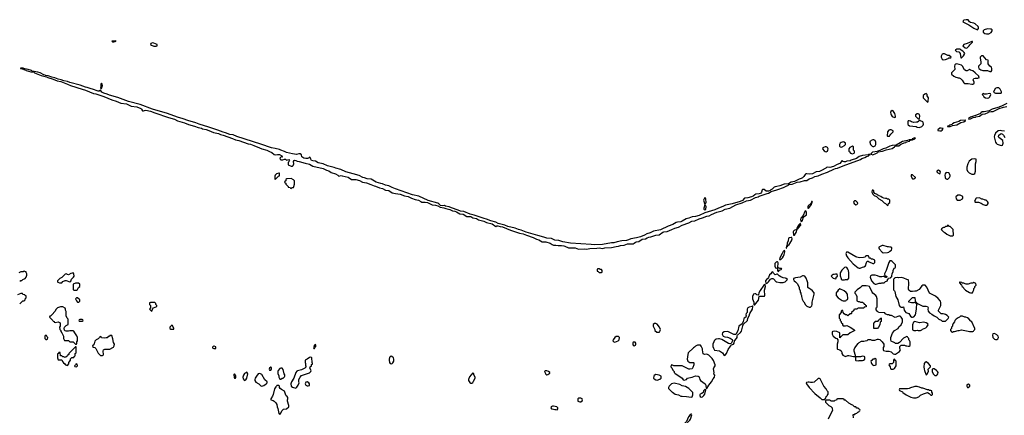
# Model space of a CAD drawing. Header units: inches. Extents: x 2769379 to 2883802, y 684208 to 828654.
# Tile 295 of 298: x 2856670 to 2874004, y 791858 to 798828. Entities that reach past the tile are written whole.
import ezdxf

# ---------------------------------------------------------------- set-up
doc = ezdxf.new("R2010")
doc.units = ezdxf.units.IN
doc.header["$MEASUREMENT"] = 0
for name, color, linetype in [('C8759', 7, 'Continuous'), ('C8769', 7, 'Continuous'), ('C8779', 7, 'Continuous')]:
    doc.layers.add(name, color=color, linetype=linetype)

msp = doc.modelspace()

# ---------------------------------------------------------------- linework, layer by layer
at = {"layer": 'C8759', "color": 2, "elevation": 2}
for points in [[(2858350, 798454), (2858294, 798450), (2858310, 798434), (2858330, 798442), (2858350, 798442), (2858366, 798450)], [(2859010, 798419), (2858978, 798410), (2858971, 798390), (2858990, 798379), (2859030, 798363), (2859070, 798361), (2859088, 798370), (2859088, 798390), (2859030, 798417)], [(2858110, 797708), (2858098, 797690), (2858098, 797642), (2858094, 797634), (2858098, 797618), (2858110, 797614), (2858128, 797670), (2858122, 797690)], [(2857610, 794366), (2857570, 794355), (2857530, 794335), (2857510, 794338), (2857490, 794348), (2857470, 794346), (2857410, 794286), (2857374, 794270), (2857334, 794230), (2857334, 794210), (2857344, 794204), (2857370, 794194), (2857410, 794194), (2857427, 794213), (2857470, 794232), (2857491, 794231), (2857550, 794212), (2857570, 794222), (2857585, 794255), (2857618, 794290), (2857628, 794310), (2857626, 794350)], [(2857650, 794188), (2857613, 794167), (2857614, 794070), (2857630, 794062), (2857670, 794062), (2857690, 794074), (2857708, 794112), (2857726, 794130), (2857726, 794170), (2857707, 794187)], [(2857690, 793926), (2857670, 793926), (2857654, 793910), (2857670, 793874), (2857690, 793854), (2857710, 793854), (2857726, 793870), (2857726, 793890)], [(2857430, 793768), (2857390, 793768), (2857334, 793750), (2857310, 793726), (2857290, 793686), (2857244, 793636), (2857210, 793606), (2857198, 793602), (2857194, 793590), (2857254, 793530), (2857258, 793518), (2857274, 793510), (2857278, 793498), (2857294, 793494), (2857350, 793506), (2857382, 793490), (2857385, 793455), (2857382, 793430), (2857372, 793410), (2857374, 793370), (2857392, 793352), (2857393, 793333), (2857412, 793312), (2857442, 793250), (2857442, 793210), (2857458, 793178), (2857470, 793174), (2857530, 793174), (2857550, 793154), (2857612, 793152), (2857650, 793114), (2857670, 793114), (2857678, 793130), (2857678, 793150), (2857688, 793170), (2857689, 793230), (2857678, 793258), (2857655, 793295), (2857638, 793310), (2857622, 793342), (2857610, 793346), (2857550, 793346), (2857530, 793338), (2857490, 793338), (2857470, 793346), (2857460, 793360), (2857455, 793390), (2857458, 793410), (2857490, 793442), (2857522, 793458), (2857526, 793470), (2857526, 793550), (2857506, 793570), (2857488, 793608), (2857487, 793687), (2857478, 793710), (2857478, 793730), (2857470, 793746)], [(2859050, 793846), (2858970, 793846), (2858958, 793842), (2858954, 793810), (2858972, 793792), (2858974, 793750), (2858954, 793730), (2858990, 793694), (2859002, 793698), (2859006, 793730), (2859026, 793750), (2859082, 793778), (2859086, 793790), (2859068, 793808), (2859067, 793827)], [(2857770, 793546), (2857730, 793546), (2857718, 793542), (2857714, 793530), (2857718, 793518), (2857730, 793514), (2857770, 793514), (2857786, 793530), (2857782, 793542)], [(2859350, 793446), (2859314, 793410), (2859314, 793390), (2859330, 793374), (2859370, 793374), (2859382, 793378), (2859386, 793390), (2859362, 793442)], [(2857130, 793266), (2857118, 793262), (2857114, 793250), (2857114, 793210), (2857130, 793194), (2857150, 793194), (2857162, 793198), (2857166, 793230), (2857147, 793247), (2857142, 793262)], [(2858290, 793266), (2858258, 793262), (2858250, 793246), (2858230, 793246), (2858210, 793226), (2858190, 793226), (2858170, 793218), (2858110, 793226), (2858102, 793242), (2858090, 793246), (2858078, 793242), (2858073, 793227), (2858050, 793206), (2858014, 793190), (2857990, 793166), (2857980, 793120), (2857964, 793096), (2857954, 793090), (2857958, 793058), (2857990, 793054), (2858013, 793033), (2858050, 792954), (2858093, 792913), (2858130, 792914), (2858142, 792918), (2858146, 792930), (2858138, 792990), (2858147, 793013), (2858170, 793022), (2858255, 793025), (2858309, 793051), (2858320, 793060), (2858336, 793084), (2858338, 793110), (2858323, 793143), (2858310, 793206)], [(2857650, 793066), (2857534, 792950), (2857533, 792927), (2857518, 792922), (2857513, 792907), (2857480, 792880), (2857470, 792878), (2857450, 792886), (2857430, 792886), (2857410, 792906), (2857387, 792907), (2857382, 792962), (2857370, 792966), (2857358, 792962), (2857353, 792947), (2857338, 792942), (2857334, 792930), (2857334, 792870), (2857350, 792834), (2857413, 792833), (2857424, 792804), (2857440, 792780), (2857464, 792764), (2857474, 792750), (2857510, 792734), (2857536, 792764), (2857538, 792790), (2857550, 792814), (2857566, 792830), (2857567, 792853), (2857590, 792874), (2857622, 792878), (2857627, 792893), (2857642, 792898), (2857646, 792910), (2857646, 792950), (2857662, 792958), (2857666, 792970), (2857666, 793050), (2857662, 793062)], [(2857670, 792766), (2857658, 792762), (2857653, 792747), (2857634, 792730), (2857638, 792718), (2857670, 792714), (2857686, 792730), (2857682, 792762)]]:
    msp.add_lwpolyline(points, close=True, dxfattribs=at)
for points in [[(2860000, 796932), (2859830, 796988), (2859772, 797012), (2859630, 797050), (2859550, 797081), (2859450, 797110), (2859270, 797175), (2859010, 797250), (2858792, 797332), (2858588, 797388), (2858395, 797455), (2858250, 797500), (2858210, 797517), (2858150, 797531), (2858116, 797550), (2858090, 797588), (2858072, 797570), (2858050, 797567), (2857950, 797604), (2857928, 797608), (2857855, 797635), (2857830, 797638), (2857736, 797676), (2857550, 797722), (2857510, 797738), (2857450, 797749), (2857398, 797770), (2857350, 797781), (2857290, 797804), (2857235, 797815), (2857170, 797838), (2857123, 797843), (2857118, 797850), (2857096, 797856), (2857033, 797890), (2856990, 797904), (2856890, 797922), (2856878, 797930), (2856818, 797950), (2856761, 797961), (2856730, 797975), (2856684, 797976), (2856682, 797970), (2856738, 797958), (2856742, 797950), (2856777, 797937), (2856785, 797930), (2856867, 797907), (2856922, 797902), (2856931, 797890), (2857050, 797842), (2857142, 797822), (2857165, 797810), (2857259, 797779), (2857329, 797749), (2857396, 797736), (2857512, 797692), (2857566, 797666), (2857770, 797601), (2857830, 797587), (2857970, 797528), (2858010, 797522), (2858150, 797476), (2858293, 797413), (2858370, 797395), (2858450, 797359), (2858550, 797344), (2858630, 797305), (2858734, 797294), (2858802, 797262), (2858815, 797250), (2858830, 797222), (2858850, 797221), (2858868, 797230), (2858890, 797234), (2858970, 797219), (2859047, 797187), (2859290, 797104), (2859393, 797073), (2859450, 797046), (2859573, 797013), (2859641, 796981), (2859750, 796950), (2859810, 796929), (2859870, 796915), (2859890, 796905), (2859952, 796892), (2860000, 796873)], [(2856670, 794222), (2856688, 794232), (2856707, 794233), (2856726, 794250), (2856766, 794270), (2856786, 794290), (2856788, 794310), (2856798, 794330), (2856798, 794350), (2856786, 794374), (2856786, 794386), (2856774, 794386), (2856750, 794398), (2856730, 794388), (2856693, 794387), (2856652, 794368)], [(2856670, 793822), (2856727, 793873), (2856750, 793874), (2856766, 793890), (2856767, 793913), (2856786, 793930), (2856782, 793962), (2856767, 793967), (2856762, 793982), (2856727, 793987), (2856722, 794002), (2856710, 794006), (2856690, 794006), (2856630, 793978)]]:
    msp.add_lwpolyline(points, dxfattribs=at)
at = {"layer": 'C8769', "color": 2, "elevation": 2}
for points in [[(2870000, 795890), (2869970, 795884), (2869950, 795875), (2869917, 795843), (2869892, 795830), (2869881, 795819), (2869851, 795809), (2869810, 795809), (2869774, 795834), (2869750, 795835), (2869743, 795830), (2869731, 795789), (2869713, 795767), (2869690, 795758), (2869627, 795753), (2869610, 795745), (2869580, 795720), (2869555, 795705), (2869490, 795689), (2869430, 795681), (2869395, 795645), (2869355, 795625), (2869214, 795586), (2869097, 795563), (2869050, 795535), (2868970, 795510), (2868910, 795477), (2868730, 795423), (2868630, 795378), (2868570, 795361), (2868510, 795355), (2868450, 795330), (2868401, 795319), (2868330, 795276), (2868310, 795268), (2868250, 795260), (2868230, 795252), (2868170, 795218), (2868087, 795193), (2867953, 795127), (2867830, 795102), (2867770, 795070), (2867710, 795057), (2867670, 795030), (2867597, 795003), (2867530, 794986), (2867430, 794970), (2867390, 794948), (2867350, 794938), (2867270, 794930), (2867187, 794913), (2867130, 794896), (2867090, 794894), (2866930, 794870), (2866790, 794860), (2866730, 794870), (2866368, 794892), (2866230, 794917), (2866160, 794940), (2866090, 794944), (2866030, 794973), (2865950, 794978), (2865897, 794997), (2865790, 795024), (2865584, 795084), (2865499, 795119), (2865450, 795130), (2865390, 795153), (2865266, 795186), (2865210, 795207), (2865096, 795236), (2865050, 795258), (2864964, 795284), (2864890, 795316), (2864846, 795326), (2864670, 795387), (2864602, 795402), (2864490, 795446), (2864430, 795456), (2864390, 795475), (2864270, 795512), (2864228, 795530), (2864164, 795544), (2864150, 795552), (2864110, 795551), (2864076, 795556), (2864050, 795583), (2864030, 795595), (2863864, 795644), (2863697, 795717), (2863585, 795745), (2863288, 795848), (2863230, 795870), (2863170, 795901), (2863110, 795912), (2863056, 795936), (2863030, 795941), (2862948, 795968), (2862860, 796020), (2862790, 796025), (2862743, 796043), (2862710, 796050), (2862645, 796085), (2862538, 796110), (2862411, 796149), (2862326, 796186), (2862235, 796210), (2862206, 796226), (2862090, 796255), (2862010, 796290), (2861927, 796307), (2861875, 796335), (2861830, 796341), (2861809, 796350), (2861794, 796370), (2861782, 796402), (2861770, 796406), (2861754, 796390), (2861738, 796382), (2861710, 796382), (2861675, 796390), (2861639, 796410), (2861630, 796446), (2861610, 796466), (2861586, 796466), (2861545, 796455), (2861470, 796463), (2861367, 796487), (2861330, 796507), (2861270, 796527), (2861243, 796543), (2861170, 796561), (2861104, 796570), (2860915, 796635), (2860490, 796770), (2860430, 796798), (2860368, 796808), (2860294, 796834), (2860250, 796844), (2860159, 796879), (2860000, 796932)], [(2860000, 796873), (2860083, 796843), (2860170, 796820), (2860204, 796804), (2860250, 796794), (2860417, 796737), (2860470, 796712), (2860530, 796700), (2860690, 796642), (2860733, 796633), (2860793, 796613), (2860892, 796572), (2860930, 796552), (2861021, 796530), (2861066, 796506), (2861110, 796490), (2861150, 796450), (2861170, 796448), (2861210, 796455), (2861245, 796450), (2861286, 796430), (2861291, 796411), (2861294, 796410), (2861270, 796404), (2861251, 796390), (2861256, 796370), (2861270, 796359), (2861303, 796357), (2861330, 796372), (2861350, 796371), (2861370, 796352), (2861410, 796362), (2861418, 796350), (2861417, 796343), (2861410, 796326), (2861394, 796310), (2861394, 796270), (2861450, 796245), (2861470, 796245), (2861483, 796257), (2861494, 796286), (2861493, 796330), (2861501, 796350), (2861510, 796355), (2861530, 796350), (2861555, 796335), (2861592, 796332), (2861698, 796298), (2861770, 796280), (2861830, 796247), (2862010, 796205), (2862070, 796174), (2862110, 796164), (2862154, 796134), (2862231, 796110), (2862270, 796090), (2862290, 796074), (2862330, 796082), (2862350, 796079), (2862450, 796054), (2862510, 796015), (2862590, 796010), (2862650, 795993), (2862705, 795965), (2862773, 795953), (2862850, 795927), (2862910, 795898), (2862934, 795894), (2863006, 795866), (2863056, 795856), (2863110, 795826), (2863170, 795820), (2863230, 795779), (2863285, 795765), (2863370, 795754), (2863445, 795725), (2863510, 795713), (2863566, 795686), (2863630, 795662), (2863690, 795650), (2863730, 795623), (2863750, 795615), (2863810, 795615), (2863850, 795608), (2863929, 795569), (2863990, 795562), (2864030, 795548), (2864070, 795525), (2864135, 795515), (2864170, 795502), (2864245, 795485), (2864290, 795462), (2864333, 795453), (2864361, 795441), (2864418, 795410), (2864479, 795399), (2864543, 795363), (2864610, 795359), (2864650, 795335), (2864710, 795324), (2864750, 795304), (2864841, 795281), (2864890, 795257), (2864990, 795230), (2865050, 795184), (2865070, 795195), (2865090, 795199), (2865126, 795186), (2865170, 795178), (2865310, 795121), (2865470, 795069), (2865534, 795054), (2865590, 795029), (2865712, 794992), (2865770, 794964), (2865810, 794950), (2865870, 794915), (2865933, 794913), (2866010, 794888), (2866045, 794865), (2866070, 794856), (2866110, 794856), (2866150, 794847), (2866210, 794850), (2866250, 794843), (2866270, 794838), (2866330, 794807), (2866450, 794806), (2866506, 794786), (2866610, 794790), (2866650, 794785), (2866710, 794799), (2866830, 794801), (2866870, 794807), (2866930, 794797), (2866970, 794807), (2867090, 794814), (2867170, 794835), (2867210, 794837), (2867250, 794850), (2867310, 794854), (2867370, 794878), (2867470, 794877), (2867490, 794888), (2867511, 794909), (2867530, 794915), (2867570, 794919), (2867630, 794959), (2867690, 794966), (2867717, 794983), (2867746, 794994), (2867779, 795001), (2867870, 795030), (2867930, 795040), (2867990, 795085), (2868010, 795092), (2868070, 795095), (2868110, 795116), (2868151, 795129), (2868202, 795158), (2868270, 795172), (2868330, 795206), (2868450, 795248), (2868504, 795276), (2868555, 795285), (2868630, 795321), (2868690, 795335), (2868770, 795365), (2868810, 795374), (2868850, 795398), (2868944, 795436), (2869037, 795463), (2869090, 795487), (2869171, 795509), (2869276, 795564), (2869390, 795603), (2869466, 795634), (2869535, 795650), (2869624, 795696), (2869670, 795708), (2869690, 795719), (2869830, 795768), (2869850, 795771), (2869897, 795803), (2870000, 795832)], [(2870000, 794560), (2869990, 794557), (2869974, 794546), (2869967, 794530), (2869967, 794487), (2869974, 794454), (2870000, 794453)], [(2870000, 794343), (2869970, 794334), (2869940, 794360), (2869930, 794386), (2869910, 794378), (2869891, 794349), (2869868, 794332), (2869854, 794286), (2869836, 794264), (2869815, 794250), (2869801, 794230), (2869803, 794183), (2869810, 794178), (2869830, 794187), (2869853, 794207), (2869886, 794254), (2869910, 794271), (2869930, 794271), (2869943, 794263), (2869990, 794212), (2870000, 794210)]]:
    msp.add_lwpolyline(points, dxfattribs=at)
for points in [[(2861230, 796126), (2861194, 796110), (2861170, 796086), (2861162, 796070), (2861162, 796030), (2861170, 796014), (2861227, 796073), (2861242, 796078), (2861246, 796090), (2861242, 796122)], [(2861450, 796028), (2861373, 796027), (2861354, 796010), (2861354, 795990), (2861334, 795970), (2861338, 795958), (2861354, 795950), (2861354, 795930), (2861394, 795890), (2861398, 795878), (2861430, 795874), (2861438, 795858), (2861450, 795854), (2861468, 795872), (2861490, 795874), (2861498, 795890), (2861509, 795930), (2861507, 795987), (2861488, 796008)], [(2868730, 795695), (2868708, 795650), (2868730, 795574), (2868750, 795594), (2868753, 795610), (2868750, 795666), (2868743, 795683)], [(2868730, 795566), (2868715, 795510), (2868716, 795490), (2868730, 795476), (2868750, 795492), (2868757, 795530), (2868750, 795548)], [(2866870, 794438), (2866850, 794438), (2866834, 794430), (2866838, 794398), (2866853, 794393), (2866870, 794374), (2866910, 794374), (2866922, 794378), (2866926, 794390), (2866926, 794410), (2866910, 794426), (2866890, 794426)], [(2869790, 794162), (2869770, 794149), (2869704, 794056), (2869684, 794016), (2869677, 793983), (2869670, 793975), (2869650, 793981), (2869630, 793997), (2869610, 794001), (2869590, 793990), (2869582, 793978), (2869573, 793950), (2869573, 793910), (2869597, 793850), (2869593, 793813), (2869602, 793802), (2869610, 793805), (2869632, 793828), (2869675, 793885), (2869689, 793951), (2869702, 793958), (2869730, 793960), (2869770, 793956), (2869780, 793960), (2869789, 793970), (2869783, 794063), (2869799, 794130), (2869797, 794157)], [(2869570, 793786), (2869565, 793775), (2869510, 793765), (2869488, 793750), (2869480, 793730), (2869480, 793680), (2869477, 793670), (2869459, 793650), (2869454, 793630), (2869459, 793610), (2869456, 793590), (2869427, 793570), (2869420, 793560), (2869408, 793510), (2869387, 793470), (2869333, 793427), (2869315, 793345), (2869276, 793284), (2869250, 793279), (2869242, 793282), (2869149, 793329), (2869130, 793334), (2869074, 793330), (2869045, 793310), (2869038, 793290), (2869055, 793255), (2869083, 793243), (2869133, 793233), (2869178, 793218), (2869213, 793193), (2869221, 793170), (2869195, 793125), (2869170, 793116), (2869150, 793123), (2869032, 793192), (2868990, 793203), (2868970, 793205), (2868930, 793198), (2868912, 793188), (2868894, 793170), (2868892, 793150), (2868872, 793110), (2868871, 793070), (2868882, 793042), (2868905, 793005), (2868990, 792996), (2869041, 792961), (2869070, 792912), (2869090, 792918), (2869113, 792950), (2869144, 793016), (2869183, 793077), (2869202, 793098), (2869234, 793110), (2869249, 793130), (2869256, 793170), (2869292, 793210), (2869300, 793230), (2869302, 793258), (2869309, 793271), (2869362, 793318), (2869379, 793341), (2869403, 793437), (2869414, 793466), (2869481, 793530), (2869489, 793571), (2869515, 793610), (2869526, 793654), (2869570, 793730), (2869576, 793776)], [(2867844, 793476), (2867824, 793456), (2867822, 793430), (2867852, 793370), (2867854, 793350), (2867884, 793324), (2867930, 793325), (2867938, 793330), (2867948, 793352), (2867949, 793370), (2867935, 793410), (2867890, 793462), (2867870, 793475)], [(2867170, 793248), (2867145, 793230), (2867118, 793190), (2867112, 793170), (2867130, 793152), (2867150, 793145), (2867206, 793170), (2867226, 793190), (2867227, 793227), (2867210, 793246)], [(2860090, 793078), (2860074, 793070), (2860064, 793056), (2860062, 793050), (2860070, 793042), (2860090, 793034), (2860110, 793034), (2860122, 793038), (2860126, 793050), (2860122, 793062), (2860096, 793076)], [(2861870, 793106), (2861854, 793090), (2861854, 793066), (2861850, 793066), (2861842, 793050), (2861850, 793034), (2861862, 793038), (2861866, 793054), (2861886, 793070), (2861882, 793102)], [(2867507, 793147), (2867473, 793147), (2867462, 793130), (2867462, 793110), (2867470, 793094), (2867490, 793082), (2867510, 793094), (2867518, 793110), (2867518, 793130)], [(2868605, 793095), (2868570, 793078), (2868550, 793058), (2868530, 793048), (2868441, 792959), (2868431, 792929), (2868423, 792850), (2868431, 792811), (2868450, 792798), (2868470, 792791), (2868531, 792791), (2868540, 792780), (2868538, 792750), (2868522, 792698), (2868510, 792678), (2868470, 792669), (2868450, 792674), (2868370, 792715), (2868330, 792729), (2868188, 792728), (2868150, 792746), (2868138, 792742), (2868134, 792710), (2868153, 792693), (2868170, 792654), (2868191, 792631), (2868194, 792610), (2868212, 792592), (2868275, 792555), (2868332, 792510), (2868350, 792485), (2868370, 792478), (2868409, 792491), (2868428, 792510), (2868450, 792521), (2868510, 792531), (2868570, 792551), (2868614, 792550), (2868630, 792534), (2868645, 792490), (2868658, 792470), (2868736, 792410), (2868747, 792390), (2868754, 792334), (2868770, 792332), (2868805, 792390), (2868849, 792450), (2868877, 792503), (2868901, 792530), (2868907, 792567), (2868888, 792588), (2868895, 792610), (2868885, 792675), (2868890, 792696), (2868915, 792730), (2868914, 792750), (2868883, 792823), (2868859, 792859), (2868821, 792901), (2868800, 792920), (2868770, 792934), (2868729, 792929), (2868704, 792944), (2868689, 793009), (2868689, 793030), (2868670, 793078), (2868653, 793093)], [(2861790, 792882), (2861770, 792875), (2861730, 792846), (2861694, 792830), (2861694, 792790), (2861702, 792770), (2861702, 792730), (2861712, 792710), (2861690, 792686), (2861630, 792658), (2861560, 792640), (2861547, 792633), (2861531, 792610), (2861496, 792510), (2861458, 792450), (2861446, 792410), (2861451, 792371), (2861470, 792352), (2861530, 792338), (2861550, 792352), (2861575, 792390), (2861589, 792430), (2861584, 792450), (2861585, 792490), (2861605, 792530), (2861630, 792558), (2861770, 792605), (2861797, 792630), (2861802, 792650), (2861778, 792690), (2861786, 792710), (2861806, 792730), (2861807, 792753), (2861822, 792758), (2861826, 792770), (2861818, 792790), (2861815, 792870), (2861810, 792878)], [(2863210, 792898), (2863190, 792888), (2863182, 792878), (2863172, 792850), (2863172, 792830), (2863182, 792790), (2863194, 792770), (2863210, 792765), (2863230, 792772), (2863238, 792782), (2863255, 792810), (2863258, 792830), (2863258, 792850), (2863248, 792870), (2863240, 792880)], [(2861090, 792706), (2861070, 792686), (2861062, 792670), (2861070, 792654), (2861090, 792654), (2861106, 792670), (2861102, 792702)], [(2860450, 792586), (2860442, 792578), (2860444, 792524), (2860450, 792514), (2860470, 792514), (2860478, 792530), (2860478, 792550), (2860470, 792566)], [(2860670, 792618), (2860628, 792592), (2860610, 792568), (2860599, 792530), (2860603, 792503), (2860620, 792480), (2860630, 792472), (2860650, 792482), (2860669, 792510), (2860688, 792590)], [(2860895, 792595), (2860871, 792589), (2860839, 792550), (2860816, 792510), (2860807, 792490), (2860811, 792470), (2860830, 792445), (2860882, 792410), (2860917, 792377), (2860930, 792371), (2860970, 792385), (2861008, 792410), (2861028, 792430), (2861028, 792450), (2860985, 792485), (2860930, 792575)], [(2861270, 792689), (2861250, 792682), (2861222, 792650), (2861212, 792630), (2861213, 792593), (2861232, 792552), (2861233, 792533), (2861244, 792504), (2861250, 792494), (2861270, 792494), (2861290, 792514), (2861310, 792514), (2861330, 792534), (2861338, 792550), (2861338, 792570), (2861329, 792589), (2861310, 792666), (2861288, 792688)], [(2864650, 792606), (2864590, 792535), (2864571, 792490), (2864571, 792470), (2864595, 792435), (2864610, 792425), (2864630, 792425), (2864645, 792435), (2864662, 792458), (2864689, 792510), (2864689, 792530), (2864668, 792570), (2864667, 792587)], [(2865950, 792642), (2865921, 792639), (2865912, 792630), (2865930, 792582), (2865950, 792572), (2865970, 792578), (2866002, 792598), (2866006, 792610), (2865978, 792630)], [(2867870, 792578), (2867840, 792560), (2867832, 792548), (2867831, 792510), (2867840, 792500), (2867870, 792481), (2867890, 792478), (2867910, 792485), (2867933, 792493), (2867947, 792493), (2867966, 792510), (2867966, 792550), (2867927, 792567)], [(2861230, 792386), (2861210, 792386), (2861198, 792382), (2861194, 792370), (2861180, 792360), (2861155, 792325), (2861134, 792226), (2861123, 792197), (2861092, 792150), (2861093, 792133), (2861130, 792118), (2861150, 792105), (2861178, 792078), (2861198, 792050), (2861202, 792010), (2861217, 791977), (2861233, 791893), (2861250, 791874), (2861270, 791894), (2861285, 791935), (2861303, 791957), (2861316, 791964), (2861369, 791971), (2861408, 792010), (2861409, 792030), (2861384, 792110), (2861382, 792130), (2861389, 792150), (2861388, 792170), (2861378, 792190), (2861363, 792203), (2861349, 792230), (2861330, 792286), (2861278, 792310), (2861258, 792330), (2861246, 792350), (2861246, 792370)], [(2861730, 792449), (2861710, 792442), (2861696, 792410), (2861705, 792390), (2861730, 792379), (2861750, 792378), (2861770, 792385), (2861775, 792390), (2861775, 792410), (2861758, 792430)], [(2868190, 792422), (2868146, 792414), (2868102, 792370), (2868094, 792350), (2868094, 792330), (2868150, 792272), (2868165, 792265), (2868211, 792231), (2868270, 792216), (2868310, 792197), (2868330, 792193), (2868411, 792191), (2868490, 792178), (2868510, 792182), (2868523, 792217), (2868523, 792243), (2868518, 792258), (2868449, 792329), (2868390, 792364), (2868330, 792379), (2868290, 792399)], [(2868736, 792316), (2868730, 792315), (2868711, 792290), (2868701, 792259), (2868678, 792242), (2868651, 792230), (2868643, 792217), (2868641, 792210), (2868651, 792190), (2868670, 792179), (2868690, 792182), (2868715, 792205), (2868730, 792232), (2868747, 792307)], [(2866070, 792022), (2866050, 792022), (2866025, 792010), (2866022, 791990), (2866034, 791970), (2866070, 791966), (2866090, 791958), (2866110, 791962), (2866130, 791954), (2866146, 791970), (2866146, 791990), (2866126, 792010)], [(2866550, 792158), (2866510, 792158), (2866494, 792150), (2866494, 792110), (2866530, 792094), (2866550, 792094), (2866570, 792114), (2866578, 792130), (2866570, 792146)], [(2868498, 791878), (2868490, 791878), (2868470, 791862), (2868447, 791830), (2868407, 791750), (2868368, 791710), (2868363, 791690), (2868370, 791654), (2868390, 791651), (2868429, 791731), (2868470, 791772), (2868482, 791790), (2868506, 791866)]]:
    msp.add_lwpolyline(points, close=True, dxfattribs=at)
at = {"layer": 'C8779', "color": 2, "elevation": 2}
for points in [[(2873330, 798828), (2873290, 798818), (2873282, 798810), (2873274, 798790), (2873330, 798758), (2873380, 798740), (2873470, 798676), (2873530, 798652), (2873548, 798672), (2873549, 798690), (2873542, 798710), (2873490, 798754), (2873470, 798764), (2873410, 798778), (2873389, 798789), (2873367, 798827)], [(2873710, 798665), (2873651, 798649), (2873632, 798630), (2873634, 798610), (2873664, 798584), (2873690, 798576), (2873730, 798579), (2873770, 798605), (2873789, 798630), (2873788, 798650), (2873778, 798658), (2873763, 798663)], [(2873430, 798446), (2873352, 798408), (2873294, 798390), (2873274, 798370), (2873314, 798330), (2873330, 798325), (2873350, 798332), (2873388, 798370), (2873395, 798385), (2873406, 798390), (2873446, 798430), (2873442, 798442)], [(2873170, 798308), (2873150, 798298), (2873142, 798290), (2873162, 798270), (2873202, 798262), (2873210, 798254), (2873225, 798230), (2873238, 798158), (2873250, 798154), (2873288, 798192), (2873302, 798218), (2873308, 798230), (2873298, 798250), (2873275, 798275), (2873246, 798290), (2873230, 798306)], [(2872950, 798228), (2872930, 798228), (2872910, 798218), (2872892, 798188), (2872891, 798170), (2872902, 798142), (2872910, 798132), (2872930, 798122), (2872970, 798125), (2873016, 798144), (2873030, 798154), (2873062, 798158), (2873066, 798170), (2873036, 798196), (2873010, 798198)], [(2873610, 798194), (2873602, 798190), (2873582, 798170), (2873578, 798150), (2873593, 798087), (2873593, 798053), (2873552, 798010), (2873551, 797990), (2873558, 797970), (2873590, 797945), (2873627, 797933), (2873710, 797932), (2873750, 797914), (2873770, 797914), (2873787, 797933), (2873787, 797967), (2873778, 797990), (2873749, 798009), (2873722, 798050), (2873722, 798098), (2873726, 798110), (2873716, 798116), (2873690, 798122), (2873630, 798189)], [(2873170, 798049), (2873150, 798044), (2873131, 798030), (2873125, 798010), (2873125, 797990), (2873131, 797970), (2873132, 797948), (2873074, 797890), (2873074, 797870), (2873114, 797830), (2873153, 797813), (2873172, 797812), (2873190, 797802), (2873210, 797802), (2873234, 797790), (2873264, 797764), (2873290, 797714), (2873304, 797704), (2873370, 797702), (2873430, 797691), (2873450, 797692), (2873470, 797702), (2873475, 797710), (2873475, 797730), (2873458, 797770), (2873466, 797790), (2873490, 797798), (2873540, 797800), (2873566, 797810), (2873558, 797818), (2873555, 797830), (2873492, 797892), (2873450, 797928), (2873410, 797938), (2873390, 797948), (2873350, 797928), (2873330, 797929), (2873306, 797946), (2873269, 798009), (2873249, 798029)], [(2873870, 797628), (2873845, 797615), (2873814, 797550), (2873852, 797532), (2873950, 797534), (2873956, 797544), (2873956, 797556), (2873930, 797606), (2873907, 797627)], [(2872630, 797526), (2872604, 797516), (2872574, 797490), (2872574, 797450), (2872650, 797374), (2872662, 797378), (2872666, 797390), (2872668, 797450), (2872648, 797488), (2872647, 797507)], [(2873746, 797526), (2873690, 797518), (2873650, 797518), (2873630, 797526), (2873614, 797510), (2873632, 797492), (2873642, 797470), (2873674, 797450), (2873710, 797445), (2873730, 797452), (2873748, 797470), (2873766, 797510), (2873762, 797522)], [(2872030, 797228), (2872007, 797213), (2872001, 797190), (2872005, 797170), (2872011, 797151), (2872030, 797122), (2872070, 797102), (2872086, 797110), (2872086, 797130), (2872075, 797175), (2872055, 797210)], [(2872510, 797066), (2872497, 797043), (2872475, 797025), (2872460, 797020), (2872410, 797019), (2872370, 797029), (2872350, 797042), (2872330, 797048), (2872313, 797047), (2872304, 797036), (2872305, 796990), (2872310, 796974), (2872335, 796955), (2872450, 796945), (2872472, 796932), (2872510, 796931), (2872550, 796945), (2872575, 796970), (2872582, 796990), (2872576, 797016), (2872568, 797028), (2872528, 797048)], [(2872490, 797169), (2872470, 797169), (2872442, 797150), (2872442, 797130), (2872490, 797082), (2872498, 797082), (2872510, 797094), (2872519, 797130), (2872510, 797155)], [(2873318, 797058), (2873234, 797050), (2873205, 797035), (2873122, 797010), (2873090, 796994), (2873078, 796982), (2873042, 796970), (2873025, 796955), (2873002, 796950), (2873006, 796946), (2873050, 796944), (2873095, 796965), (2873170, 796976), (2873241, 797019), (2873291, 797029), (2873313, 797047), (2873326, 797050)], [(2871990, 796889), (2871970, 796882), (2871946, 796854), (2871944, 796784), (2871950, 796774), (2871970, 796774), (2871982, 796778), (2871986, 796790), (2872006, 796814), (2872048, 796850), (2872048, 796870), (2872038, 796878), (2872010, 796889)], [(2872890, 796919), (2872870, 796917), (2872832, 796890), (2872834, 796874), (2872870, 796868), (2872890, 796871), (2872910, 796883), (2872926, 796910)], [(2871710, 796709), (2871690, 796709), (2871661, 796699), (2871650, 796686), (2871638, 796682), (2871634, 796670), (2871651, 796630), (2871678, 796598), (2871691, 796591), (2871710, 796595), (2871730, 796607), (2871741, 796630), (2871743, 796650), (2871741, 796670), (2871730, 796698)], [(2872430, 796746), (2872410, 796742), (2872382, 796730), (2872380, 796720), (2872330, 796714), (2872299, 796701), (2872210, 796679), (2872100, 796620), (2872030, 796609), (2871990, 796597), (2871916, 796564), (2871870, 796555), (2871815, 796525), (2871772, 796510), (2871774, 796506), (2871684, 796496), (2871658, 796470), (2871658, 796458), (2871690, 796448), (2871742, 796470), (2871778, 796490), (2871782, 796498), (2871858, 796510), (2871922, 796538), (2872030, 796561), (2872073, 796590), (2872080, 796600), (2872110, 796608), (2872150, 796608), (2872185, 796635), (2872228, 796650), (2872240, 796660), (2872270, 796665), (2872282, 796670), (2872284, 796676), (2872338, 796690), (2872342, 796698), (2872355, 796705), (2872386, 796710), (2872382, 796718), (2872390, 796714), (2872430, 796727), (2872438, 796738)], [(2870850, 796589), (2870822, 796578), (2870812, 796570), (2870802, 796550), (2870830, 796518), (2870850, 796506), (2870870, 796501), (2870889, 796511), (2870899, 796530), (2870902, 796550), (2870894, 796574), (2870868, 796588)], [(2871170, 796674), (2871130, 796662), (2871112, 796650), (2871102, 796630), (2871102, 796602), (2871114, 796590), (2871130, 796582), (2871150, 796585), (2871188, 796612), (2871206, 796630), (2871206, 796650), (2871186, 796670)], [(2871338, 796598), (2871330, 796598), (2871284, 796576), (2871266, 796550), (2871270, 796514), (2871278, 796498), (2871297, 796477), (2871330, 796465), (2871362, 796478), (2871366, 796490), (2871366, 796510), (2871349, 796529), (2871347, 796587)], [(2873479, 796379), (2873430, 796373), (2873386, 796334), (2873361, 796290), (2873346, 796230), (2873342, 796190), (2873357, 796157), (2873387, 796127), (2873430, 796106), (2873470, 796105), (2873483, 796117), (2873498, 796162), (2873495, 796290), (2873508, 796330), (2873506, 796370)], [(2872845, 796175), (2872818, 796162), (2872814, 796150), (2872834, 796130), (2872870, 796114), (2872876, 796124), (2872882, 796150), (2872870, 796168)], [(2872390, 796095), (2872365, 796095), (2872365, 796070), (2872382, 796030), (2872390, 796022), (2872410, 796022), (2872430, 796034), (2872438, 796042), (2872438, 796050)], [(2872990, 796138), (2872972, 796128), (2872962, 796110), (2872958, 796090), (2872961, 796050), (2872970, 796032), (2872982, 796022), (2872990, 796018), (2873010, 796021), (2873039, 796050), (2873049, 796070), (2873049, 796090), (2873028, 796128)], [(2871690, 795826), (2871678, 795822), (2871674, 795790), (2871690, 795754), (2871714, 795730), (2871753, 795713), (2871794, 795670), (2871850, 795642), (2871890, 795602), (2871914, 795590), (2871950, 795554), (2871962, 795558), (2871966, 795590), (2871986, 795610), (2871986, 795650), (2871970, 795666), (2871950, 795666), (2871930, 795675), (2871910, 795675), (2871883, 795683), (2871855, 795695), (2871830, 795715), (2871802, 795722), (2871798, 795730), (2871778, 795738), (2871766, 795750), (2871727, 795767), (2871706, 795790), (2871706, 795810)], [(2873230, 795738), (2873184, 795736), (2873153, 795707), (2873154, 795670), (2873174, 795650), (2873190, 795646), (2873230, 795647), (2873268, 795670), (2873275, 795690), (2873274, 795714)], [(2873567, 795687), (2873510, 795686), (2873482, 795630), (2873490, 795614), (2873552, 795612), (2873595, 795595), (2873634, 795570), (2873670, 795558), (2873690, 795562), (2873710, 795574), (2873718, 795590), (2873718, 795610), (2873710, 795626), (2873687, 795647), (2873668, 795648), (2873656, 795656), (2873627, 795667), (2873608, 795668)], [(2870610, 795626), (2870602, 795598), (2870550, 795548), (2870543, 795530), (2870545, 795510), (2870550, 795505), (2870570, 795518), (2870608, 795570), (2870618, 795602), (2870626, 795610), (2870622, 795622)], [(2871364, 795636), (2871353, 795627), (2871352, 795610), (2871362, 795590), (2871390, 795566), (2871410, 795572), (2871428, 795590), (2871422, 795610), (2871390, 795635)], [(2870510, 795458), (2870490, 795448), (2870461, 795379), (2870421, 795330), (2870416, 795310), (2870430, 795272), (2870450, 795285), (2870463, 795337), (2870479, 795361), (2870519, 795390), (2870522, 795430), (2870518, 795450)], [(2870410, 795239), (2870390, 795219), (2870370, 795188), (2870354, 795150), (2870358, 795142), (2870350, 795146), (2870346, 795134), (2870304, 795116), (2870290, 795102), (2870285, 795090), (2870290, 795034), (2870310, 795032), (2870345, 795090), (2870360, 795140), (2870370, 795142), (2870380, 795160), (2870419, 795201), (2870424, 795210), (2870417, 795237)], [(2873010, 795206), (2872993, 795187), (2872970, 795186), (2872952, 795168), (2872933, 795167), (2872910, 795158), (2872902, 795150), (2872894, 795130), (2872932, 795090), (2872957, 795077), (2872992, 795050), (2873050, 795021), (2873070, 795018), (2873090, 795022), (2873107, 795033), (2873106, 795130), (2873050, 795186), (2873030, 795186), (2873022, 795202)], [(2870253, 794993), (2870214, 794986), (2870204, 794976), (2870201, 794930), (2870179, 794890), (2870174, 794846), (2870170, 794846), (2870162, 794810), (2870164, 794804), (2870170, 794802), (2870175, 794825), (2870190, 794834), (2870195, 794850), (2870215, 794865), (2870257, 794930), (2870269, 794969), (2870266, 794990)], [(2871870, 794848), (2871853, 794847), (2871798, 794822), (2871794, 794810), (2871802, 794790), (2871854, 794730), (2871870, 794722), (2871950, 794725), (2871970, 794732), (2871989, 794751), (2872018, 794770), (2872026, 794790), (2872026, 794810), (2872010, 794818), (2871990, 794818), (2871968, 794828), (2871949, 794829)], [(2870130, 794762), (2870110, 794744), (2870094, 794706), (2870051, 794630), (2870045, 794605), (2870070, 794601), (2870102, 794630), (2870119, 794661), (2870129, 794690), (2870138, 794738), (2870138, 794758)], [(2871250, 794735), (2871225, 794735), (2871216, 794710), (2871227, 794670), (2871247, 794630), (2871346, 794526), (2871430, 794456), (2871450, 794450), (2871468, 794452), (2871510, 794467), (2871530, 794471), (2871562, 794490), (2871578, 794550), (2871590, 794574), (2871610, 794574), (2871624, 794564), (2871690, 794534), (2871710, 794534), (2871726, 794550), (2871726, 794590), (2871687, 794607), (2871668, 794608), (2871650, 794626), (2871627, 794627), (2871622, 794662), (2871610, 794666), (2871570, 794666), (2871558, 794662), (2871553, 794647), (2871524, 794636), (2871455, 794635), (2871410, 794642), (2871388, 794650)], [(2871210, 794469), (2871190, 794462), (2871143, 794417), (2871112, 794370), (2871113, 794313), (2871132, 794270), (2871134, 794250), (2871150, 794242), (2871190, 794242), (2871210, 794252), (2871247, 794253), (2871267, 794273), (2871269, 794370), (2871261, 794410), (2871252, 794432), (2871230, 794462)], [(2872010, 794578), (2871990, 794578), (2871971, 794550), (2871925, 794410), (2871894, 794350), (2871898, 794318), (2871934, 794310), (2871933, 794287), (2871910, 794286), (2871902, 794302), (2871890, 794306), (2871870, 794306), (2871850, 794298), (2871810, 794298), (2871770, 794318), (2871730, 794328), (2871670, 794328), (2871650, 794318), (2871641, 794290), (2871668, 794228), (2871710, 794181), (2871730, 794171), (2871750, 794167), (2871804, 794184), (2871835, 794185), (2871850, 794192), (2871887, 794193), (2871910, 794214), (2871946, 794230), (2871946, 794250), (2871962, 794258), (2871967, 794273), (2872002, 794278), (2872008, 794292), (2872022, 794298), (2872027, 794313), (2872029, 794350), (2872048, 794390), (2872048, 794410), (2872068, 794452), (2872082, 794458), (2872086, 794470), (2872086, 794510), (2872030, 794568)], [(2870470, 794318), (2870450, 794315), (2870410, 794294), (2870330, 794282), (2870294, 794270), (2870292, 794250), (2870302, 794230), (2870330, 794212), (2870360, 794180), (2870390, 794114), (2870392, 794090), (2870411, 794051), (2870412, 794030), (2870422, 794010), (2870422, 793990), (2870432, 793970), (2870432, 793950), (2870442, 793930), (2870444, 793904), (2870462, 793870), (2870477, 793857), (2870506, 793806), (2870530, 793782), (2870570, 793762), (2870590, 793762), (2870614, 793786), (2870622, 793810), (2870624, 793850), (2870659, 793990), (2870654, 794014), (2870630, 794054), (2870590, 794082), (2870566, 794090), (2870548, 794108), (2870548, 794190), (2870538, 794210), (2870535, 794230), (2870514, 794274), (2870490, 794308)], [(2871030, 794346), (2871010, 794338), (2870990, 794338), (2870974, 794330), (2870954, 794310), (2870990, 794272), (2871030, 794262), (2871046, 794270), (2871046, 794290), (2871066, 794310), (2871062, 794342)], [(2872130, 794288), (2872078, 794282), (2872073, 794267), (2872058, 794262), (2872054, 794250), (2872054, 794070), (2872070, 794054), (2872077, 794037), (2872092, 793950), (2872130, 793894), (2872151, 793790), (2872170, 793771), (2872190, 793764), (2872215, 793765), (2872230, 793772), (2872239, 793710), (2872251, 793690), (2872270, 793671), (2872325, 793650), (2872350, 793606), (2872374, 793590), (2872390, 793587), (2872410, 793591), (2872442, 793630), (2872458, 793730), (2872458, 793770), (2872466, 793790), (2872462, 793822), (2872450, 793826), (2872442, 793842), (2872430, 793846), (2872410, 793838), (2872370, 793838), (2872326, 793850), (2872326, 793870), (2872390, 793932), (2872430, 793934), (2872433, 793873), (2872438, 793858), (2872452, 793852), (2872458, 793838), (2872470, 793834), (2872482, 793822), (2872490, 793822), (2872570, 793782), (2872630, 793782), (2872650, 793774), (2872662, 793750), (2872658, 793730), (2872662, 793690), (2872685, 793665), (2872730, 793642), (2872770, 793612), (2872814, 793590), (2872854, 793550), (2872890, 793534), (2872910, 793514), (2872970, 793514), (2873018, 793562), (2873028, 793590), (2872998, 793618), (2872970, 793635), (2872950, 793638), (2872930, 793648), (2872890, 793646), (2872846, 793690), (2872846, 793710), (2872889, 793790), (2872888, 793848), (2872878, 793870), (2872837, 793917), (2872790, 793958), (2872689, 794009), (2872638, 794118), (2872610, 794148), (2872572, 794148), (2872550, 794138), (2872524, 794096), (2872504, 794076), (2872452, 794048), (2872430, 794048), (2872390, 794038), (2872350, 794042), (2872323, 794063), (2872316, 794076), (2872322, 794190), (2872318, 794238), (2872310, 794246), (2872290, 794248), (2872233, 794273), (2872190, 794284), (2872150, 794282)], [(2871570, 794142), (2871510, 794138), (2871490, 794128), (2871470, 794108), (2871414, 794070), (2871374, 794030), (2871374, 794010), (2871390, 793994), (2871405, 793950), (2871405, 793890), (2871410, 793874), (2871430, 793862), (2871450, 793862), (2871470, 793854), (2871513, 793853), (2871518, 793838), (2871533, 793833), (2871538, 793818), (2871553, 793813), (2871558, 793798), (2871573, 793793), (2871573, 793767), (2871538, 793762), (2871530, 793746), (2871430, 793746), (2871418, 793742), (2871410, 793726), (2871370, 793726), (2871358, 793722), (2871353, 793707), (2871314, 793670), (2871314, 793650), (2871310, 793646), (2871290, 793646), (2871252, 793608), (2871248, 793608), (2871230, 793626), (2871210, 793626), (2871187, 793647), (2871166, 793670), (2871162, 793702), (2871150, 793706), (2871134, 793690), (2871133, 793667), (2871094, 793630), (2871094, 793570), (2871113, 793553), (2871114, 793530), (2871133, 793513), (2871134, 793490), (2871153, 793473), (2871154, 793450), (2871170, 793434), (2871210, 793434), (2871230, 793442), (2871291, 793411), (2871354, 793370), (2871374, 793350), (2871291, 793309), (2871250, 793278), (2871164, 793276), (2871133, 793247), (2871118, 793242), (2871110, 793226), (2871106, 793230), (2871106, 793310), (2871054, 793334), (2871010, 793342), (2870984, 793336), (2870973, 793327), (2870972, 793290), (2870992, 793250), (2871037, 793217), (2871054, 793210), (2871074, 793190), (2871073, 793153), (2871062, 793110), (2871062, 793030), (2871070, 793022), (2871111, 793011), (2871130, 792992), (2871145, 792970), (2871145, 792945), (2871160, 792920), (2871210, 792892), (2871250, 792911), (2871270, 792911), (2871350, 792892), (2871370, 792894), (2871382, 792898), (2871386, 792914), (2871362, 792990), (2871363, 793017), (2871375, 793045), (2871430, 793122), (2871450, 793142), (2871490, 793162), (2871530, 793162), (2871553, 793173), (2871590, 793174), (2871610, 793194), (2871647, 793193), (2871670, 793182), (2871724, 793184), (2871770, 793198), (2871790, 793198), (2871810, 793191), (2871854, 793154), (2871882, 793110), (2871882, 793070), (2871874, 793050), (2871874, 793010), (2871878, 792998), (2871926, 792986), (2871970, 792986), (2872010, 792978), (2872050, 792942), (2872070, 792934), (2872090, 792934), (2872106, 792950), (2872160, 792980), (2872178, 793010), (2872167, 793033), (2872166, 793070), (2872188, 793092), (2872250, 793092), (2872270, 793082), (2872290, 793082), (2872310, 793074), (2872330, 793074), (2872346, 793090), (2872346, 793150), (2872336, 793176), (2872326, 793190), (2872326, 793210), (2872306, 793230), (2872302, 793242), (2872290, 793246), (2872230, 793218), (2872157, 793143), (2872130, 793126), (2872090, 793126), (2872076, 793136), (2872010, 793166), (2872006, 793190), (2872009, 793230), (2872035, 793305), (2872070, 793352), (2872135, 793385), (2872150, 793414), (2872190, 793454), (2872214, 793506), (2872214, 793550), (2872190, 793589), (2872170, 793604), (2872150, 793604), (2872084, 793584), (2872016, 793616), (2871990, 793618), (2871970, 793628), (2871948, 793628), (2871907, 793647), (2871902, 793662), (2871890, 793666), (2871787, 793667), (2871782, 793682), (2871767, 793687), (2871762, 793702), (2871746, 793710), (2871746, 793750), (2871762, 793758), (2871766, 793770), (2871768, 793910), (2871755, 793950), (2871742, 793970), (2871692, 794012), (2871679, 794030), (2871638, 794118), (2871630, 794128), (2871610, 794135)], [(2871110, 794086), (2871080, 794060), (2871064, 794036), (2871050, 794026), (2871042, 794010), (2871045, 793970), (2871082, 793930), (2871150, 793882), (2871170, 793874), (2871210, 793874), (2871222, 793878), (2871228, 793892), (2871242, 793898), (2871247, 793913), (2871246, 793990), (2871220, 794020), (2871186, 794050)], [(2873230, 794206), (2873218, 794202), (2873214, 794190), (2873253, 794153), (2873262, 794130), (2873277, 794117), (2873290, 794094), (2873320, 794060), (2873390, 794022), (2873410, 794014), (2873430, 794014), (2873442, 794018), (2873456, 794044), (2873466, 794070), (2873466, 794090), (2873486, 794110), (2873486, 794130), (2873506, 794150), (2873502, 794182), (2873470, 794198), (2873452, 794188), (2873413, 794187), (2873367, 794167), (2873330, 794166), (2873316, 794176), (2873290, 794186), (2873270, 794186), (2873256, 794196)], [(2871770, 793389), (2871706, 793390), (2871706, 793490), (2871722, 793498), (2871730, 793514), (2871770, 793514), (2871782, 793518), (2871787, 793533), (2871802, 793538), (2871807, 793553), (2871822, 793558), (2871830, 793574), (2871834, 793570), (2871834, 793510), (2871818, 793502), (2871812, 793450), (2871792, 793410)], [(2873267, 793607), (2873233, 793607), (2873214, 793590), (2873190, 793578), (2873177, 793563), (2873154, 793550), (2873134, 793530), (2873130, 793506), (2873104, 793476), (2873093, 793447), (2873092, 793428), (2873074, 793410), (2873074, 793390), (2873054, 793370), (2873054, 793350), (2873074, 793330), (2873090, 793322), (2873108, 793332), (2873127, 793333), (2873190, 793352), (2873210, 793352), (2873250, 793362), (2873336, 793344), (2873370, 793342), (2873390, 793334), (2873450, 793334), (2873462, 793338), (2873467, 793353), (2873486, 793370), (2873486, 793390), (2873430, 793506), (2873416, 793516), (2873380, 793560), (2873356, 793576), (2873327, 793587), (2873310, 793588)], [(2872430, 793512), (2872403, 793497), (2872388, 793450), (2872385, 793365), (2872412, 793352), (2872448, 793352), (2872470, 793358), (2872490, 793352), (2872530, 793352), (2872550, 793362), (2872566, 793374), (2872621, 793399), (2872642, 793418), (2872665, 793450), (2872659, 793470), (2872630, 793490), (2872590, 793501), (2872510, 793490)], [(2873830, 793298), (2873805, 793295), (2873794, 793270), (2873802, 793230), (2873830, 793202), (2873850, 793191), (2873870, 793191), (2873890, 793205), (2873902, 793230), (2873898, 793250), (2873874, 793274)], [(2871510, 792898), (2871470, 792889), (2871393, 792887), (2871382, 792878), (2871382, 792830), (2871390, 792822), (2871430, 792818), (2871450, 792825), (2871510, 792825), (2871526, 792830), (2871546, 792850), (2871546, 792890), (2871536, 792896)], [(2871730, 792858), (2871712, 792848), (2871690, 792846), (2871670, 792826), (2871658, 792822), (2871654, 792810), (2871665, 792770), (2871685, 792745), (2871710, 792734), (2871730, 792742), (2871746, 792750), (2871748, 792770), (2871747, 792847)], [(2872070, 792846), (2872058, 792842), (2872054, 792830), (2872053, 792787), (2872030, 792766), (2871990, 792766), (2871978, 792762), (2871974, 792750), (2871992, 792712), (2871998, 792678), (2872010, 792674), (2872050, 792674), (2872070, 792682), (2872098, 792730), (2872098, 792810), (2872090, 792826)], [(2872630, 792799), (2872610, 792795), (2872596, 792770), (2872586, 792710), (2872592, 792672), (2872602, 792650), (2872605, 792630), (2872630, 792574), (2872642, 792578), (2872668, 792630), (2872666, 792670), (2872706, 792710), (2872702, 792730), (2872672, 792772)], [(2872744, 792676), (2872733, 792667), (2872732, 792630), (2872751, 792591), (2872782, 792562), (2872790, 792558), (2872810, 792561), (2872822, 792570), (2872834, 792590), (2872839, 792610), (2872830, 792628), (2872810, 792649), (2872770, 792675)], [(2870750, 792508), (2870730, 792508), (2870655, 792445), (2870630, 792435), (2870590, 792435), (2870570, 792442), (2870550, 792442), (2870524, 792436), (2870514, 792430), (2870522, 792410), (2870568, 792348), (2870670, 792245), (2870764, 792164), (2870790, 792134), (2870830, 792134), (2870842, 792138), (2870848, 792152), (2870862, 792158), (2870866, 792190), (2870882, 792198), (2870886, 792210), (2870906, 792230), (2870906, 792270), (2870888, 792288), (2870870, 792326), (2870828, 792370), (2870760, 792500)], [(2872470, 792368), (2872430, 792368), (2872410, 792358), (2872350, 792342), (2872330, 792329), (2872298, 792322), (2872202, 792322), (2872194, 792326), (2872158, 792322), (2872154, 792310), (2872158, 792298), (2872210, 792272), (2872220, 792260), (2872277, 792217), (2872358, 792178), (2872406, 792166), (2872450, 792165), (2872498, 792182), (2872529, 792211), (2872582, 792238), (2872650, 792258), (2872684, 792244), (2872710, 792214), (2872730, 792214), (2872738, 792222), (2872738, 792250), (2872728, 792268), (2872727, 792287), (2872710, 792298), (2872690, 792298), (2872670, 792308), (2872650, 792308), (2872570, 792335), (2872550, 792338), (2872510, 792355), (2872490, 792358)], [(2873370, 792408), (2873346, 792394), (2873342, 792370), (2873354, 792350), (2873370, 792346), (2873395, 792370), (2873398, 792390)]]:
    msp.add_lwpolyline(points, close=True, dxfattribs=at)
for points in [[(2874050, 797349), (2873957, 797303), (2873918, 797290), (2873916, 797284), (2873852, 797270), (2873792, 797250), (2873738, 797222), (2873650, 797204), (2873613, 797207), (2873590, 797186), (2873585, 797175), (2873515, 797145), (2873407, 797113), (2873372, 797090), (2873378, 797078), (2873410, 797083), (2873456, 797104), (2873498, 797110), (2873505, 797115), (2873570, 797128), (2873617, 797163), (2873670, 797171), (2873719, 797190), (2873723, 797197), (2873738, 797202), (2873770, 797208), (2873810, 797208), (2873914, 797266), (2873990, 797288), (2874050, 797296)], [(2874010, 796866), (2873953, 796867), (2873930, 796875), (2873894, 796870), (2873850, 796826), (2873830, 796786), (2873826, 796766), (2873847, 796670), (2873859, 796650), (2873876, 796636), (2873930, 796615), (2873950, 796611), (2873970, 796618), (2873983, 796650), (2873977, 796697), (2873957, 796717), (2873909, 796750), (2873902, 796770), (2873909, 796791), (2873930, 796814), (2873950, 796822), (2873970, 796814), (2873991, 796791), (2874012, 796750)], [(2870000, 795832), (2870054, 795846), (2870079, 795861), (2870115, 795870), (2870163, 795897), (2870202, 795910), (2870204, 795916), (2870218, 795922), (2870270, 795928), (2870356, 795964), (2870411, 795971), (2870486, 795994), (2870530, 795996), (2870570, 796026), (2870630, 796044), (2870670, 796065), (2870730, 796078), (2870790, 796106), (2870890, 796140), (2871005, 796195), (2871030, 796204), (2871070, 796210), (2871166, 796254), (2871470, 796366), (2871496, 796384), (2871550, 796402), (2871580, 796420), (2871618, 796430), (2871620, 796440), (2871646, 796450), (2871634, 796454), (2871614, 796450), (2871618, 796442), (2871606, 796446), (2871510, 796433), (2871450, 796415), (2871400, 796380), (2871310, 796352), (2871290, 796341), (2871230, 796335), (2871210, 796325), (2871184, 796324), (2871168, 796328), (2871150, 796346), (2871107, 796293), (2871063, 796277), (2870997, 796243), (2870930, 796225), (2870891, 796229), (2870875, 796225), (2870861, 796210), (2870786, 796170), (2870750, 796156), (2870690, 796147), (2870630, 796110), (2870570, 796104), (2870530, 796113), (2870510, 796112), (2870499, 796101), (2870476, 796064), (2870450, 796039), (2870430, 796030), (2870390, 796019), (2870310, 795979), (2870250, 795965), (2870204, 795936), (2870127, 795933), (2870050, 795899), (2870000, 795890)], [(2870000, 794453), (2870007, 794453), (2870018, 794458), (2870014, 794450), (2870014, 794410), (2870018, 794398), (2870030, 794394), (2870047, 794413), (2870086, 794430), (2870082, 794442), (2870050, 794446), (2870020, 794460), (2870024, 794544), (2870019, 794559), (2870010, 794562), (2870000, 794560)], [(2870000, 794210), (2870050, 794198), (2870110, 794198), (2870146, 794210), (2870186, 794250), (2870166, 794270), (2870155, 794275), (2870110, 794282), (2870070, 794295), (2870038, 794318), (2870010, 794346), (2870000, 794343)], [(2871348, 791812), (2871346, 791870), (2871350, 791874), (2871370, 791874), (2871387, 791893), (2871410, 791894), (2871427, 791913), (2871442, 791918), (2871447, 791933), (2871462, 791938), (2871466, 791950), (2871462, 791962), (2871447, 791967), (2871430, 791986), (2871410, 791986), (2871390, 792006), (2871368, 792008), (2871336, 792036), (2871320, 792040), (2871266, 792070), (2871210, 792126), (2871187, 792127), (2871182, 792142), (2871170, 792146), (2871070, 792146), (2871058, 792142), (2871050, 792126), (2871018, 792122), (2871010, 792106), (2870950, 792106), (2870942, 792122), (2870930, 792126), (2870870, 792126), (2870858, 792122), (2870854, 792090), (2870914, 792030), (2870950, 792014), (2870974, 791990), (2870974, 791970), (2870982, 791950), (2870902, 791790)]]:
    msp.add_lwpolyline(points, dxfattribs=at)

doc.saveas('drawing.dxf')
